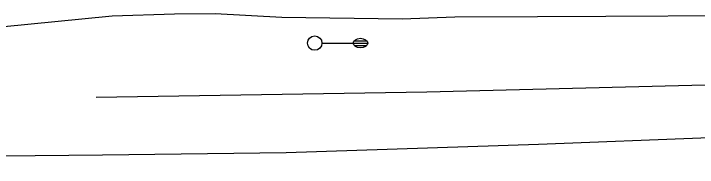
# Model space of a CAD drawing. Extents: x 2145380 to 2157287, y 139568 to 149130.
# Drawn here: x 2149383.2 to 2149525.2, y 143119.8 to 143151.8 of the extents above; entities that cross this region are included whole.
import ezdxf

# ---------------------------------------------------------------- set-up
doc = ezdxf.new("R2010")
doc.units = 0
for name, color, linetype in [('TOPO_Asphalt', 7, 'Continuous'), ('TOPO_Flowline', 7, 'Continuous'), ('TOPO_Light Pole', 7, 'Continuous')]:
    doc.layers.add(name, color=color, linetype=linetype)

# ---------------------------------------------------------------- blocks, each defined once
blk = doc.blocks.new('LP')
at = {"layer": 'TOPO_Light Pole'}
blk.add_line((3.81, 0), (20.32, 0), dxfattribs=at)
for points in [[(20.32, 0), (27.94, 0)], [(20.32, 0), (23.5, 0)], [(20.83, 1.27), (27.43, 1.27)], [(20.83, 1.27), (23.5, 1.27)], [(23.71, 1.27), (27.43, 1.27)], [(23.71, 0), (27.94, 0)], [(20.83, -1.27), (27.43, -1.27)], [(20.83, -1.27), (23.5, -1.27)], [(23.71, -1.27), (27.43, -1.27)]]:
    blk.add_lwpolyline(points, dxfattribs=at)
blk.add_circle((0, 0), 3.81, dxfattribs=at)
blk.add_ellipse((24.13, 0), major_axis=(3.81, 0), ratio=0.666667, dxfattribs=at)

msp = doc.modelspace()

# ---------------------------------------------------------------- linework, layer by layer
at = {"layer": 'TOPO_Asphalt'}
for points in [[(2149400.34, 143134.42), (2149468.99, 143135.48), (2149554.31, 143137.66), (2149646.43, 143140.26), (2149722.66, 143141.64), (2149802.07, 143142.76), (2149856.85, 143143.73), (2149898, 143144.95), (2149938.11, 143145.43), (2150017.48, 143145.88), (2150088.05, 143146.71), (2150089.81, 143146.7), (2150092.38, 143146.95), (2150096.04, 143147.56), (2150096.61, 143147.64)], [(2149760.29, 143135.18), (2149706.18, 143133.23), (2149646.18, 143130.64), (2149563.22, 143127.34), (2149492.19, 143124.57), (2149439.79, 143122.86), (2149401.65, 143122.37), (2149352.53, 143121.89), (2149310.4, 143121.73), (2149266.47, 143121.2), (2149225.65, 143120.87), (2149187.71, 143120.48), (2149146.95, 143120.06), (2149114.3, 143119.81)]]:
    msp.add_lwpolyline(points, dxfattribs=at)
at = {"layer": 'TOPO_Flowline'}
msp.add_lwpolyline([(2149330.04, 143142.72), (2149346.82, 143145.71), (2149403.64, 143151.3), (2149416.57, 143151.72), (2149425.03, 143151.76), (2149438.9, 143151), (2149463.87, 143150.66), (2149474.81, 143151.09), (2149491.99, 143151.18), (2149506.14, 143151.23), (2149531.98, 143151.36)], dxfattribs=at)

# ---------------------------------------------------------------- block references
at = {"layer": 'TOPO_Light Pole', "xscale": 0.39370000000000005, "yscale": 0.3937000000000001}
msp.add_blockref('LP', (2149445.71, 143145.64), dxfattribs=at)

doc.saveas('drawing.dxf')
